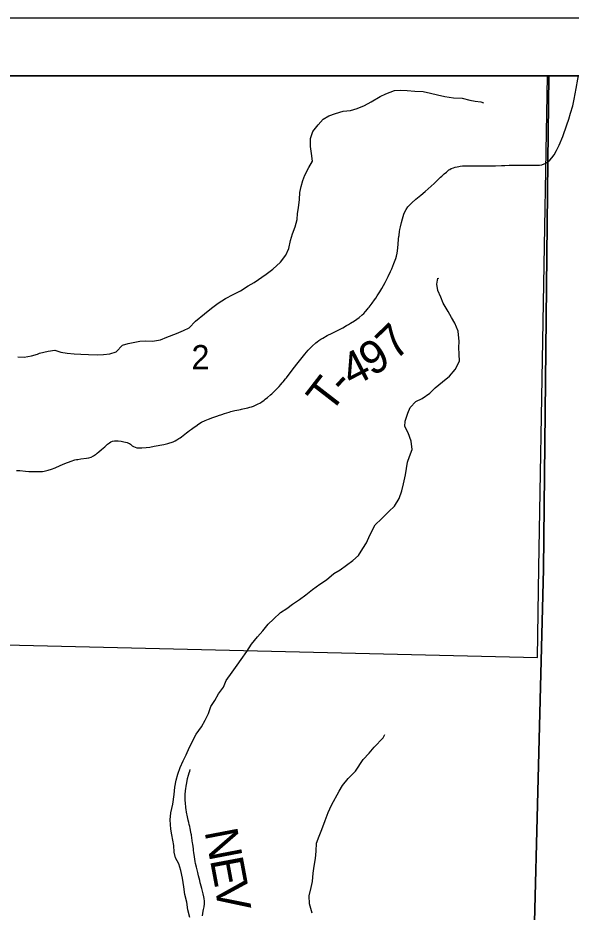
# Model space of a CAD drawing. Extents: x 0 to 34, y -8.9 to 22.
# Drawn here: x 27.898 to 28.852, y 12.462 to 14.004 of the extents above; entities that cross this region are included whole.
import ezdxf

# ---------------------------------------------------------------- set-up
doc = ezdxf.new("R2010")
doc.units = 0
for name, color, linetype in [('GM_X_Corporation', 7, 'Continuous'), ('GM_X_Minor_River', 7, 'Continuous'), ('GM_X_Section_Text', 7, 'Continuous'), ('GM_X_Township_Road', 7, 'Continuous'), ('GM_X_Township_Road_Text', 7, 'Continuous'), ('SH_Data', 7, 'Continuous')]:
    doc.layers.add(name, color=color, linetype=linetype)

msp = doc.modelspace()

# ---------------------------------------------------------------- linework, layer by layer
at = {"layer": 'GM_X_Corporation'}
for points in [[(28.8143, 13.904), (23.7167, 13.904), (23.7167, 11.9654), (24.1849, 11.9621), (24.2054, 11.9625), (24.3163, 11.9608), (25.0773, 11.948), (25.1035, 11.9505), (25.7218, 11.9377), (25.7578, 11.9372), (26.2139, 11.9314), (27.1396, 11.9157), (27.9423, 11.8981), (28.2591, 11.8967), (28.3241, 11.8942), (28.4085, 11.8914), (28.4711, 11.8911), (28.692, 11.888), (28.7762, 11.8872), (28.7779, 11.9899), (28.7786, 12.0342), (28.7787, 12.0377), (28.8049, 13.053), (28.8122, 13.7561)], [(28.8143, 13.904), (23.7167, 13.904), (23.7167, 11.9654), (24.1849, 11.9621), (24.2054, 11.9625), (24.3163, 11.9608), (25.0773, 11.948), (25.1035, 11.9505), (25.7218, 11.9377), (25.7578, 11.9372), (26.2139, 11.9314), (27.1396, 11.9157), (27.9423, 11.8981), (28.2591, 11.8967), (28.3241, 11.8942), (28.4085, 11.8914), (28.4711, 11.8911), (28.692, 11.888), (28.7762, 11.8872), (28.7779, 11.9899), (28.7786, 12.0342), (28.7787, 12.0377), (28.8049, 13.053), (28.8122, 13.7561)], [(28.8115, 13.904), (27.795, 13.904), (27.7795, 12.9249), (28.7944, 12.9007), (28.7968, 13.0554)], [(28.7046, 7.104), (30.5167, 7.104), (30.5167, 13.904), (28.8143, 13.904), (28.8122, 13.7561), (28.8049, 13.053), (28.7787, 12.0377), (28.7786, 12.0342), (28.7779, 11.9899), (28.7762, 11.8872), (28.7797, 11.7437), (28.7775, 11.7346), (28.7754, 11.6346), (28.7651, 11.3014), (28.7622, 11.1187), (28.7609, 11.0119), (28.7377, 10.2012), (28.7308, 9.4444), (28.7238, 9.1729), (28.7123, 8.2818)], [(30.5167, 12.0118), (30.5167, 13.904), (28.8143, 13.904), (28.8122, 13.7561), (28.8049, 13.053), (28.7787, 12.0377), (28.8128, 12.0371), (28.9225, 12.0359), (29.2718, 12.0324), (29.364, 12.0313)]]:
    msp.add_lwpolyline(points, close=True, dxfattribs=at)
at = {"layer": 'GM_X_Minor_River'}
for points in [[(27.9351, 13.4256), (27.9505, 13.4294), (27.9618, 13.4307), (27.9721, 13.4275), (27.9831, 13.4258), (27.9952, 13.4244), (28.0069, 13.4239), (28.0198, 13.4233), (28.0346, 13.4228), (28.0459, 13.4233), (28.0565, 13.4247), (28.0678, 13.4279), (28.0786, 13.4398), (28.0884, 13.4426), (28.1084, 13.4463), (28.1182, 13.4468), (28.1303, 13.4467), (28.1443, 13.4488), (28.1552, 13.4531), (28.1718, 13.4594), (28.1838, 13.4649), (28.1935, 13.4696), (28.2047, 13.4812), (28.2201, 13.4935), (28.232, 13.5036), (28.2436, 13.5121), (28.256, 13.5199), (28.2695, 13.5269), (28.2823, 13.5335), (28.2954, 13.5421), (28.3055, 13.5479), (28.3265, 13.5619), (28.3377, 13.5708), (28.3512, 13.5827), (28.3605, 13.595), (28.3656, 13.6065), (28.3684, 13.6201), (28.372, 13.6316), (28.3764, 13.6437), (28.38, 13.6563), (28.3806, 13.6669), (28.3823, 13.6764), (28.384, 13.6905), (28.3846, 13.7026), (28.3867, 13.7132), (28.3896, 13.7235), (28.3933, 13.733), (28.3999, 13.746), (28.4061, 13.7571), (28.4044, 13.7703), (28.4031, 13.782), (28.4026, 13.7957), (28.4069, 13.8082), (28.4162, 13.8194), (28.4248, 13.8293), (28.4345, 13.8348), (28.4462, 13.8392), (28.4594, 13.8432), (28.4718, 13.8445), (28.4835, 13.8477), (28.4959, 13.8528), (28.5076, 13.8591), (28.5229, 13.8684), (28.5327, 13.8731), (28.5478, 13.8786), (28.5576, 13.8796), (28.5697, 13.8786), (28.583, 13.8777), (28.597, 13.8772), (28.6099, 13.874), (28.622, 13.8711), (28.6345, 13.8687), (28.6497, 13.8659), (28.6648, 13.8657), (28.6778, 13.8622), (28.6872, 13.8604), (28.6967, 13.8591), (28.7013, 13.8576)], [(28.618, 13.3662), (28.6307, 13.3762), (28.6427, 13.3863), (28.6527, 13.3974), (28.6597, 13.4119), (28.6595, 13.424), (28.659, 13.4354), (28.6592, 13.446), (28.6574, 13.4638), (28.6519, 13.4773), (28.6461, 13.4871), (28.6403, 13.4976), (28.6318, 13.5122), (28.6275, 13.5224), (28.6224, 13.5337), (28.6211, 13.545), (28.6228, 13.5553), (28.6236, 13.5545)], [(27.8977, 13.4195), (27.9091, 13.4189), (27.9215, 13.4213), (27.9317, 13.4241), (27.9351, 13.4256)], [(28.1947, 12.4526), (28.1911, 12.4655), (28.1894, 12.4791), (28.1862, 12.4919), (28.1841, 12.5055), (28.182, 12.5202), (28.1792, 12.5335), (28.176, 12.5448), (28.1698, 12.5553), (28.1677, 12.5651), (28.1672, 12.5768), (28.1639, 12.595), (28.1622, 12.6048), (28.1609, 12.6207), (28.1622, 12.6332), (28.1654, 12.648), (28.1674, 12.6643), (28.1687, 12.6772), (28.1712, 12.689), (28.1741, 12.6997), (28.1781, 12.7111), (28.1832, 12.7229), (28.1884, 12.7332), (28.1942, 12.7462), (28.2056, 12.7684), (28.2149, 12.7814), (28.2212, 12.7928), (28.227, 12.8043), (28.231, 12.8161), (28.2377, 12.8268), (28.2443, 12.8383), (28.2529, 12.8494), (28.2576, 12.8612), (28.2676, 12.8754), (28.2761, 12.8877), (28.2832, 12.8972), (28.2932, 12.911), (28.3013, 12.924), (28.3117, 12.9367), (28.3207, 12.9471), (28.3296, 12.9582), (28.3393, 12.9671), (28.3509, 12.9782), (28.3621, 12.9856), (28.3718, 12.993), (28.3838, 13.0007), (28.3947, 13.0089), (28.4063, 13.0181), (28.419, 13.0271), (28.4302, 13.0348), (28.4429, 13.046), (28.4538, 13.0522), (28.4647, 13.06), (28.4759, 13.0681), (28.4856, 13.077), (28.493, 13.0888), (28.4993, 13.0988), (28.5055, 13.1118), (28.5144, 13.1297), (28.5256, 13.1401), (28.5379, 13.1524), (28.5479, 13.1621), (28.5561, 13.1751), (28.5604, 13.1884), (28.5633, 13.2002), (28.5665, 13.2157), (28.5686, 13.2271), (28.5703, 13.2378), (28.5739, 13.2477), (28.5783, 13.2595), (28.5766, 13.2742), (28.5711, 13.2882), (28.5656, 13.2991), (28.5662, 13.3085), (28.5706, 13.3222), (28.575, 13.3322), (28.5847, 13.3425), (28.5956, 13.3476), (28.6087, 13.3566), (28.618, 13.3662)], [(28.4057, 12.4598), (28.4009, 12.476), (28.4003, 12.4896), (28.4043, 12.5041), (28.4064, 12.5147), (28.4077, 12.5288), (28.4094, 12.5409), (28.4115, 12.5542), (28.4125, 12.5671), (28.4134, 12.5804), (28.4181, 12.5926), (28.4225, 12.6044), (28.428, 12.6196), (28.4334, 12.6333), (28.4393, 12.6463), (28.4526, 12.6704), (28.4581, 12.68), (28.4681, 12.6919), (28.4804, 12.7046), (28.4938, 12.7252), (28.5042, 12.7356), (28.5128, 12.746), (28.528, 12.7625), (28.531, 12.7679)]]:
    msp.add_lwpolyline(points, dxfattribs=at)
at = {"layer": 'GM_X_Township_Road'}
for points in [[(28.8124, 13.7556), (28.8156, 13.7587), (28.8192, 13.7628), (28.823, 13.7679), (28.8272, 13.7751), (28.8318, 13.7844), (28.8381, 13.7993), (28.8452, 13.8194), (28.8484, 13.8294), (28.8514, 13.8394), (28.8553, 13.8526), (28.858, 13.8637), (28.8612, 13.882), (28.8641, 13.8981), (28.8651, 13.904)], [(27.8955, 13.2233), (27.9017, 13.2231), (27.911, 13.2223), (27.9172, 13.2218), (27.9234, 13.2215), (27.9283, 13.2214), (27.9331, 13.2215), (27.9406, 13.2219), (27.9436, 13.2223), (27.9503, 13.2239), (27.9562, 13.2257), (27.9626, 13.2282), (27.971, 13.2321), (27.9789, 13.2357), (27.9899, 13.2395), (27.9964, 13.2415), (27.9991, 13.2421), (28.0012, 13.2426), (28.0067, 13.2435), (28.0166, 13.2447), (28.0203, 13.2453), (28.0244, 13.2465), (28.0284, 13.2484), (28.032, 13.2507), (28.0334, 13.2518), (28.0348, 13.253), (28.038, 13.2558), (28.0422, 13.2595), (28.0479, 13.2643), (28.0524, 13.2686), (28.0559, 13.2711), (28.0586, 13.2726), (28.0615, 13.2738), (28.0645, 13.2744), (28.0676, 13.2746), (28.0713, 13.2745), (28.0762, 13.2737), (28.0811, 13.2726), (28.0865, 13.2715), (28.0889, 13.2707), (28.0905, 13.27), (28.0921, 13.269), (28.0953, 13.266), (28.0974, 13.2647), (28.1002, 13.2635), (28.1032, 13.2627), (28.1069, 13.2623), (28.1119, 13.2623), (28.1193, 13.2629), (28.1255, 13.2637), (28.1334, 13.2653), (28.1498, 13.2685), (28.157, 13.2702), (28.16, 13.271), (28.1623, 13.2716), (28.1658, 13.2728), (28.1692, 13.2744), (28.1724, 13.2762), (28.176, 13.2786), (28.1781, 13.28), (28.1801, 13.2814), (28.183, 13.2836), (28.186, 13.2859), (28.1889, 13.2881), (28.1914, 13.29), (28.1943, 13.2922), (28.1973, 13.2944), (28.1998, 13.2962), (28.2023, 13.298), (28.2053, 13.3001), (28.2103, 13.3038), (28.215, 13.3066), (28.221, 13.3096), (28.2267, 13.3119), (28.2342, 13.3145), (28.2412, 13.3171), (28.2429, 13.3177), (28.2441, 13.3182), (28.2458, 13.3189), (28.2482, 13.3196), (28.2499, 13.3202), (28.2546, 13.3216), (28.2628, 13.3242), (28.2657, 13.3251), (28.2698, 13.3261), (28.2722, 13.3266), (28.2791, 13.3281), (28.2813, 13.3285), (28.2823, 13.3287), (28.284, 13.3291), (28.2864, 13.3295), (28.2893, 13.3302), (28.2917, 13.3308), (28.2946, 13.3315), (28.2982, 13.3325), (28.3011, 13.3334), (28.3046, 13.3346), (28.308, 13.336), (28.3125, 13.3381), (28.3152, 13.3397), (28.3189, 13.3419), (28.323, 13.3447), (28.3249, 13.3462), (28.3289, 13.3492), (28.334, 13.3536), (28.3363, 13.3557), (28.339, 13.3582), (28.3425, 13.3617), (28.346, 13.3653), (28.349, 13.3684), (28.3519, 13.3716), (28.3542, 13.3745), (28.3558, 13.3764), (28.3597, 13.3812), (28.3612, 13.3832), (28.3643, 13.3871), (28.3752, 13.4014), (28.3794, 13.4068), (28.3838, 13.4127), (28.3929, 13.4238), (28.399, 13.4308), (28.4023, 13.4341), (28.406, 13.4379), (28.4119, 13.4434), (28.4145, 13.4455), (28.4173, 13.4476), (28.4209, 13.4499), (28.4242, 13.4518), (28.4318, 13.4561), (28.4401, 13.4602), (28.4497, 13.4647), (28.4541, 13.467), (28.4573, 13.4687), (28.4589, 13.4696), (28.4652, 13.4732), (28.4684, 13.475), (28.4721, 13.4773), (28.4789, 13.4817), (28.483, 13.4844), (28.487, 13.4874), (28.492, 13.4919), (28.4947, 13.4944), (28.4977, 13.4976), (28.5014, 13.5017), (28.5026, 13.5032), (28.5042, 13.505), (28.5095, 13.512), (28.5135, 13.5176), (28.5156, 13.5207), (28.5181, 13.5244), (28.5224, 13.5313), (28.5259, 13.5373), (28.5315, 13.5479), (28.5368, 13.5578), (28.5411, 13.5668), (28.5431, 13.5713), (28.5451, 13.5758), (28.5469, 13.5804), (28.5499, 13.5892), (28.5512, 13.5933), (28.5525, 13.5981), (28.5532, 13.6024), (28.5541, 13.6134), (28.5549, 13.6232), (28.5553, 13.6269), (28.5556, 13.6288), (28.5559, 13.6312), (28.5563, 13.6337), (28.5566, 13.6355), (28.5572, 13.6391), (28.5581, 13.6434), (28.5598, 13.6512), (28.5614, 13.6572), (28.5641, 13.6655), (28.5657, 13.6695), (28.5678, 13.6733), (28.571, 13.6779), (28.5743, 13.6817), (28.5778, 13.6852), (28.5848, 13.6913), (28.5935, 13.6983), (28.6006, 13.7043), (28.6057, 13.7089), (28.6162, 13.7185), (28.6274, 13.7293), (28.6296, 13.7313), (28.6304, 13.732), (28.6311, 13.7326), (28.6337, 13.7349), (28.6374, 13.7382), (28.6417, 13.7417), (28.6432, 13.7428), (28.6457, 13.7441), (28.6493, 13.7456), (28.6522, 13.7464), (28.6558, 13.7473), (28.6586, 13.7479), (28.6612, 13.7484), (28.6649, 13.7488), (28.6693, 13.7491), (28.6772, 13.749), (28.6896, 13.7486), (28.7013, 13.7486), (28.7105, 13.7487), (28.7222, 13.7489), (28.7321, 13.7495), (28.7383, 13.7496), (28.7457, 13.7499), (28.7569, 13.7499), (28.7669, 13.7501), (28.7706, 13.7501), (28.7768, 13.75), (28.7929, 13.7498), (28.7978, 13.7501), (28.8021, 13.7508), (28.8062, 13.7523), (28.8089, 13.7537), (28.8124, 13.7556)], [(28.2164, 12.4552), (28.2179, 12.4632), (28.2185, 12.4662), (28.2193, 12.4711), (28.2198, 12.476), (28.2198, 12.4803), (28.2192, 12.4852), (28.2187, 12.4882), (28.2177, 12.493), (28.2152, 12.5026), (28.2131, 12.5103), (28.2127, 12.5121), (28.2117, 12.5163), (28.2098, 12.5241), (28.2084, 12.5302), (28.2062, 12.5392), (28.2047, 12.5458), (28.2041, 12.5489), (28.2033, 12.5531), (28.2021, 12.5611), (28.2017, 12.5641), (28.2011, 12.5684), (28.2008, 12.5709), (28.1999, 12.5788), (28.1995, 12.5813), (28.199, 12.5849), (28.1982, 12.5903), (28.1976, 12.5938), (28.1974, 12.595), (28.1971, 12.5968), (28.1965, 12.5998), (28.1953, 12.6058), (28.1945, 12.6095), (28.1937, 12.6131), (28.193, 12.6161), (28.192, 12.6203), (28.1908, 12.6258), (28.1891, 12.6343), (28.1884, 12.6386), (28.188, 12.6416), (28.1876, 12.6447), (28.1872, 12.6478), (28.1865, 12.6565), (28.1866, 12.6639), (28.1872, 12.6713), (28.1876, 12.6744), (28.1883, 12.6787), (28.1888, 12.6817), (28.1894, 12.6847), (28.1909, 12.6919), (28.1924, 12.6979), (28.1935, 12.7021), (28.1945, 12.705), (28.1953, 12.7074)]]:
    msp.add_lwpolyline(points, dxfattribs=at)
at = {"layer": 'SH_Data'}
for points in [[(23.6167, 14.004), (30.6167, 14.004), (30.6167, 7.004), (23.6167, 7.004)], [(23.7167, 13.904), (30.5167, 13.904), (30.5167, 7.104), (23.7167, 7.104)]]:
    msp.add_lwpolyline(points, close=True, dxfattribs=at)

# ---------------------------------------------------------------- texts
at = {"layer": 'GM_X_Section_Text'}
msp.add_text('2', height=0.0419, rotation=0, dxfattribs=at).set_placement((28.1975, 13.3978))
at = {"layer": 'GM_X_Township_Road_Text'}
for s, rotation, p in [('7', 44.2781, (28.5496, 13.4114)), ('9', 31.7988, (28.5092, 13.3846)), ('4', 27.4308, (28.474, 13.3662)), ('T', 52.2772, (28.4369, 13.3198)), ('-', 46.5291, (28.462, 13.3522)), ('N', 280.8842, (28.2199, 12.6008)), ('E', 280.5854, (28.2293, 12.5518)), ('V', 278.5119, (28.2371, 12.5105))]:
    msp.add_text(s, height=0.0568, rotation=rotation, dxfattribs=at).set_placement(p)

doc.saveas('drawing.dxf')
